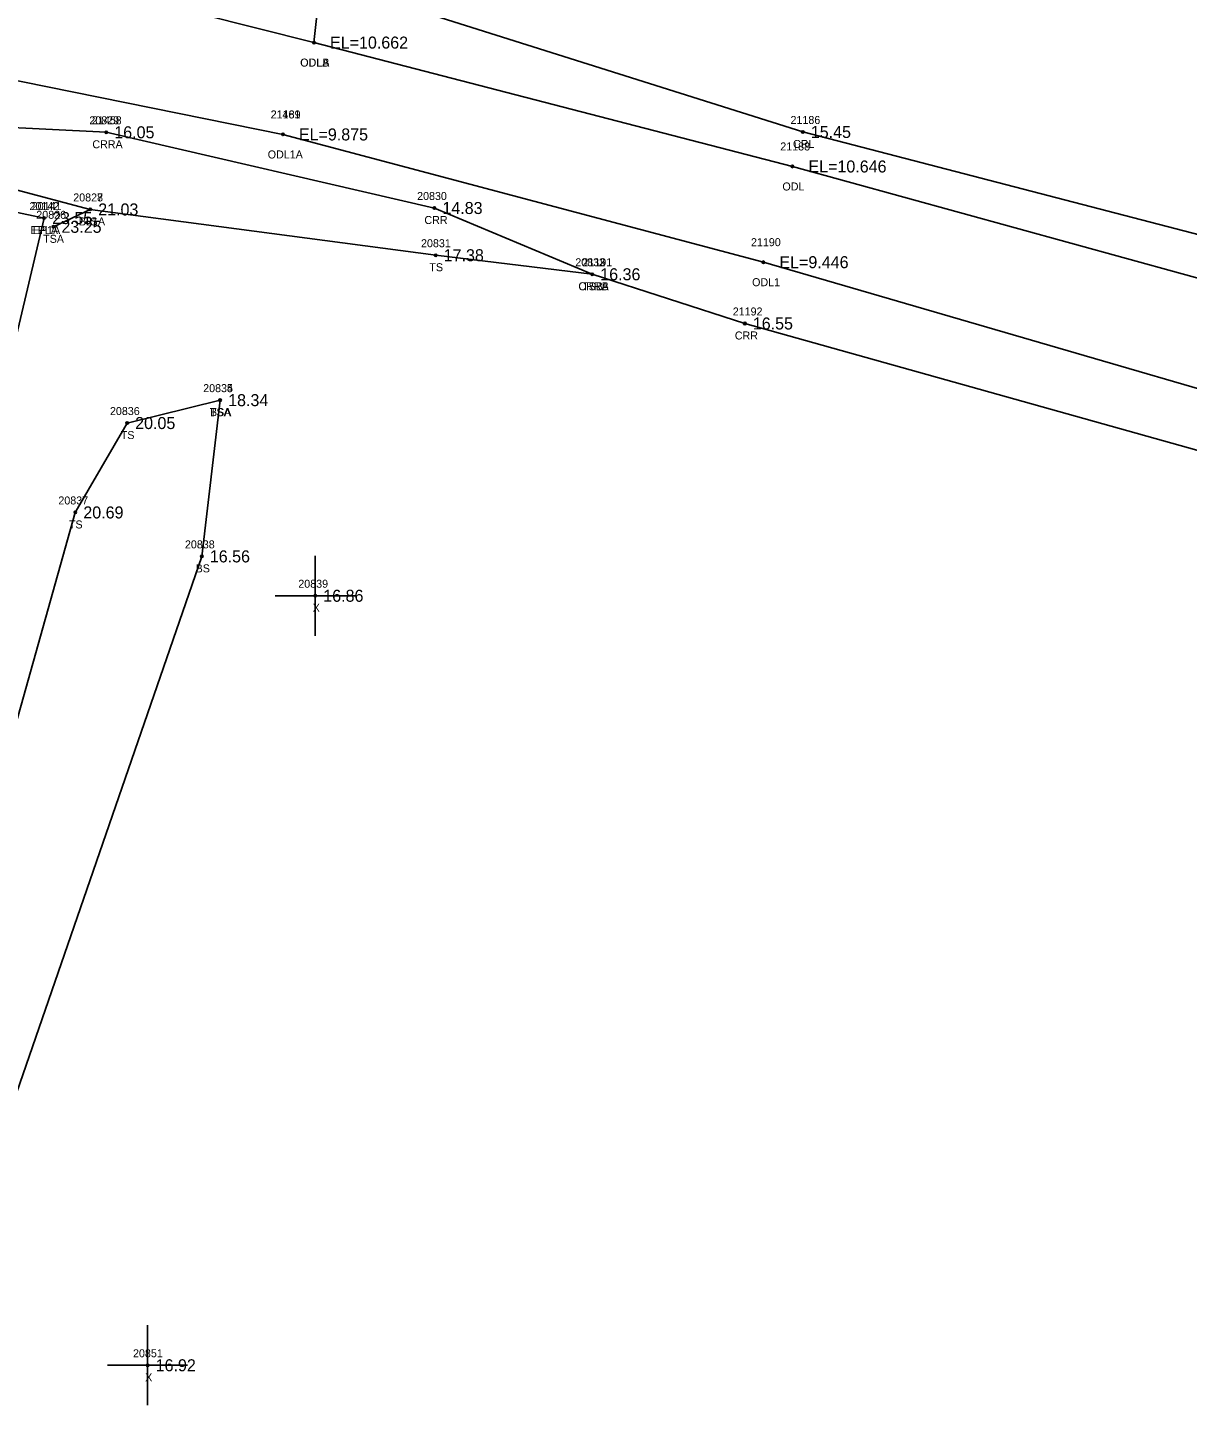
# Model space of a CAD drawing. Extents: x 2655177 to 2656219, y 761780 to 764748.
# Drawn here: x 2655720.6 to 2655865.5, y 763076.7 to 763251.6 of the extents above; entities that cross this region are included whole.
import ezdxf

# ---------------------------------------------------------------- set-up
doc = ezdxf.new("R2010")
doc.units = 0
for name, color, linetype in [('RD_DTM_BkLn1', 7, 'Continuous'), ('RD_DTM_BkLn2', 7, 'Continuous'), ('RD_DTM_BkLn_txCode', 7, 'Continuous'), ('RD_EX_H2O', 7, 'Continuous'), ('RD_EX_H2O_txCode', 7, 'Continuous'), ('RD_EX_Misc', 7, 'Continuous'), ('RD_EX_Misc_txCode', 7, 'Continuous'), ('RD_EX_Road', 7, 'Continuous'), ('RD_EX_Road_txCode', 7, 'Continuous'), ('RD_EX_TX_H2O_ELEV', 7, 'Continuous'), ('RD_EX_TX_Misc_ELEV', 7, 'Continuous'), ('RD_EX_TX_Road_ELEV', 7, 'Continuous'), ('RD_SMD_Locator', 7, 'Continuous')]:
    doc.layers.add(name, color=color, linetype=linetype)

msp = doc.modelspace()

# ---------------------------------------------------------------- linework, layer by layer
at = {"layer": 'RD_DTM_BkLn1'}
msp.add_lwpolyline([(2655728.42, 763228.95), (2655699.37, 763236.66), (2655696.84, 763233.58)], dxfattribs=at)
at = {"layer": 'RD_DTM_BkLn2'}
for points in [[(2655723.82, 763226.78), (2655728.42, 763228.95), (2655771.6, 763223.23), (2655791.17, 763220.85)], [(2655744.66, 763205.12), (2655733.04, 763202.26), (2655726.56, 763191.09), (2655699.62, 763095.24), (2655675.04, 762993.86), (2655652.95, 762899.23), (2655637.71, 762835.65)], [(2655744.66, 763205.12), (2655742.37, 763185.6), (2655710.01, 763092), (2655684.24, 762990.11), (2655662.96, 762897.71), (2655647.29, 762849.4)]]:
    msp.add_lwpolyline(points, dxfattribs=at)
at = {"layer": 'RD_EX_H2O'}
for points in [[(2655859.17, 763772.66), (2655856.61, 763756.77), (2655834.86, 763661.01), (2655815.86, 763568.74), (2655795.14, 763478.35), (2655775.69, 763381.88), (2655758.88, 763290.93), (2655758.58, 763269.84), (2655756.39, 763249.8)], [(2655756.39, 763249.8), (2655684.92, 763267.82), (2655683.42, 763267.23), (2655668.47, 763267.53), (2655668.47, 763267.53), (2655638.16, 763264.95), (2655569.96, 763242.71), (2655508.09, 763199.39), (2655452.6, 763149.1), (2655415.53, 763111.95), (2655357.86, 763058.55), (2655292.21, 762987.7)], [(2655752.5, 763238.32), (2655667.49, 763255.57), (2655638.64, 763247.96), (2655576.44, 763232.61), (2655516.78, 763189.73), (2655462.37, 763139.07), (2655430.77, 763102.29), (2655369.67, 763046.31), (2655300.53, 762977.71)], [(2655763.83, 763255.61), (2655817.49, 763238.63), (2655914.8, 763213.38), (2655950.66, 763206.21), (2656007.42, 763189.45), (2656109.25, 763159.23), (2656208.33, 763130.47)], [(2655756.39, 763249.8), (2655816.19, 763234.32), (2655913.6, 763207.5), (2656005.27, 763180.2), (2656107.53, 763151.42), (2656206.07, 763121.76)], [(2655730.43, 763238.59), (2655686.81, 763240.78), (2655666.68, 763245.61), (2655638.83, 763240.96), (2655580.22, 763226.71), (2655520.12, 763186.01), (2655467.25, 763134.06), (2655436.95, 763097.37), (2655374.53, 763041.27), (2655306.29, 762970.79)], [(2655730.43, 763238.59), (2655771.44, 763229.13), (2655791.17, 763220.85), (2655791.17, 763220.85), (2655810.24, 763214.7), (2655909.39, 763186.93), (2656001.09, 763162.18), (2656103.26, 763131.88), (2656200.94, 763101.91)], [(2655752.5, 763238.32), (2655812.56, 763222.36), (2655910.79, 763193.78), (2656002.9, 763169.97), (2656104.97, 763139.7), (2656202.94, 763109.66)]]:
    msp.add_lwpolyline(points, dxfattribs=at)
at = {"layer": 'RD_EX_Misc'}
for p, q in [((2655756.55, 763175.68), (2655756.55, 763185.68)), ((2655751.55, 763180.68), (2655761.55, 763180.68)), ((2655735.6, 763079.53), (2655735.6, 763089.53)), ((2655730.6, 763084.53), (2655740.6, 763084.53))]:
    msp.add_line(p, q, dxfattribs=at)
at = {"layer": 'RD_EX_Road'}
for points in [[(2655722.66, 763227.87), (2655711.06, 763230.3), (2655700.99, 763232.28)], [(2655722.66, 763227.87), (2655714.47, 763193.23), (2655692.89, 763097.26), (2655670.04, 762995.18), (2655648.57, 762900.67), (2655631.27, 762824.03), (2655626.67, 762802.87), (2655621.78, 762781.91), (2655611.71, 762738.43), (2655604.93, 762708.62), (2655582.64, 762610.54), (2655576.46, 762583.32), (2655561.41, 762517.24)]]:
    msp.add_lwpolyline(points, dxfattribs=at)
at = {"layer": 'RD_SMD_Locator'}
for centre in [(2655756.39, 763249.8), (2655756.39, 763249.8), (2655756.39, 763249.8), (2655730.43, 763238.59), (2655730.43, 763238.59), (2655752.5, 763238.32), (2655752.5, 763238.32), (2655817.49, 763238.63), (2655816.19, 763234.32), (2655728.42, 763228.95), (2655728.42, 763228.95), (2655771.44, 763229.13), (2655722.66, 763227.87), (2655722.66, 763227.87), (2655723.82, 763226.78), (2655771.6, 763223.23), (2655812.56, 763222.36), (2655791.17, 763220.85), (2655791.17, 763220.85), (2655791.17, 763220.85), (2655810.24, 763214.7), (2655744.66, 763205.12), (2655744.66, 763205.12), (2655733.04, 763202.26), (2655726.56, 763191.09), (2655742.37, 763185.6), (2655756.55, 763180.68), (2655735.6, 763084.53)]:
    msp.add_circle(centre, 0.15, dxfattribs=at)

# ---------------------------------------------------------------- texts
at = {"layer": 'RD_DTM_BkLn_txCode'}
for s, p in [('20827', (2655726.3, 763229.95)), ('20828', (2655726.3, 763229.95)), ('20826', (2655721.68, 763227.78)), ('BL1A', (2655727.01, 763226.95)), ('TS', (2655727.62, 763226.95)), ('TSA', (2655722.54, 763224.78)), ('20831', (2655769.77, 763224.23)), ('TS', (2655770.81, 763221.23)), ('20832', (2655789.05, 763221.85)), ('TSB', (2655789.9, 763218.85)), ('20834', (2655742.54, 763206.12)), ('20835', (2655742.54, 763206.12)), ('20836', (2655730.89, 763203.26)), ('TSA', (2655743.38, 763203.12)), ('BSA', (2655743.39, 763203.12)), ('TS', (2655732.24, 763200.26)), ('20837', (2655724.44, 763192.09)), ('TS', (2655725.76, 763189.09)), ('20838', (2655740.26, 763186.6)), ('BS', (2655741.6, 763183.6))]:
    msp.add_text(s, height=1, dxfattribs=at).set_placement(p)
at = {"layer": 'RD_EX_H2O_txCode'}
for s, p in [('ODLA', (2655754.66, 763246.8)), ('ODLA', (2655754.66, 763246.8)), ('ODLB', (2655754.68, 763246.8)), ('21461', (2655750.97, 763240.32)), ('21189', (2655750.99, 763240.32)), ('20829', (2655728.31, 763239.59)), ('21458', (2655728.63, 763239.59)), ('21186', (2655815.95, 763239.63)), ('CRRA', (2655728.69, 763236.59)), ('CRRA', (2655728.69, 763236.59)), ('CRL', (2655816.26, 763236.63)), ('ODL1A', (2655750.61, 763235.32)), ('ODL1A', (2655750.61, 763235.32)), ('21188', (2655814.67, 763236.32)), ('ODL', (2655814.94, 763231.32)), ('20830', (2655769.28, 763230.13)), ('CRR', (2655770.19, 763227.13)), ('21190', (2655811.01, 763224.36)), ('20833', (2655789.05, 763221.85)), ('21191', (2655789.94, 763221.85)), ('CRRA', (2655789.43, 763218.85)), ('CRRB', (2655789.45, 763218.85)), ('ODL1', (2655811.15, 763219.36)), ('21192', (2655808.73, 763215.7)), ('CRR', (2655808.99, 763212.7))]:
    msp.add_text(s, height=1, dxfattribs=at).set_placement(p)
at = {"layer": 'RD_EX_Misc_txCode'}
for s, p in [('20839', (2655754.43, 763181.68)), ('X', (2655756.23, 763178.68)), ('20851', (2655733.77, 763085.53)), ('X', (2655735.29, 763082.53))]:
    msp.add_text(s, height=1, dxfattribs=at).set_placement(p)
at = {"layer": 'RD_EX_Road_txCode'}
for s, p in [('20142', (2655720.83, 763228.87)), ('20141', (2655721.11, 763228.87)), ('EPLA', (2655720.97, 763225.87)), ('EP1A', (2655721.25, 763225.87))]:
    msp.add_text(s, height=1, dxfattribs=at).set_placement(p)
at = {"layer": 'RD_EX_TX_H2O_ELEV'}
for s, p in [('EL=10.662', (2655758.39, 763249.05)), ('EL=10.662', (2655758.39, 763249.05)), ('EL=10.662', (2655758.39, 763249.05)), ('16.05', (2655731.43, 763237.84)), ('16.05', (2655731.43, 763237.84)), ('EL=9.875', (2655754.5, 763237.57)), ('EL=9.875', (2655754.5, 763237.57)), ('15.45', (2655818.49, 763237.88)), ('EL=10.646', (2655818.19, 763233.57)), ('14.83', (2655772.44, 763228.38)), ('16.36', (2655792.17, 763220.1)), ('16.36', (2655792.17, 763220.1)), ('EL=9.446', (2655814.56, 763221.61)), ('16.55', (2655811.24, 763213.95))]:
    msp.add_text(s, height=1.5, dxfattribs=at).set_placement(p)
at = {"layer": 'RD_EX_TX_Misc_ELEV'}
for s, p in [('21.03', (2655729.42, 763228.2)), ('21.03', (2655729.42, 763228.2)), ('23.25', (2655724.82, 763226.03)), ('17.38', (2655772.6, 763222.48)), ('16.36', (2655792.17, 763220.1)), ('18.34', (2655745.66, 763204.37)), ('18.34', (2655745.66, 763204.37)), ('20.05', (2655734.04, 763201.51)), ('20.69', (2655727.56, 763190.34)), ('16.56', (2655743.37, 763184.85)), ('16.86', (2655757.55, 763179.93)), ('16.92', (2655736.6, 763083.78))]:
    msp.add_text(s, height=1.5, dxfattribs=at).set_placement(p)
at = {"layer": 'RD_EX_TX_Road_ELEV'}
msp.add_text('23.55', height=1.5, dxfattribs=at).set_placement((2655723.66, 763227.12))
msp.add_text('23.55', height=1.5, dxfattribs=at).set_placement((2655723.66, 763227.12))

doc.saveas('drawing.dxf')
